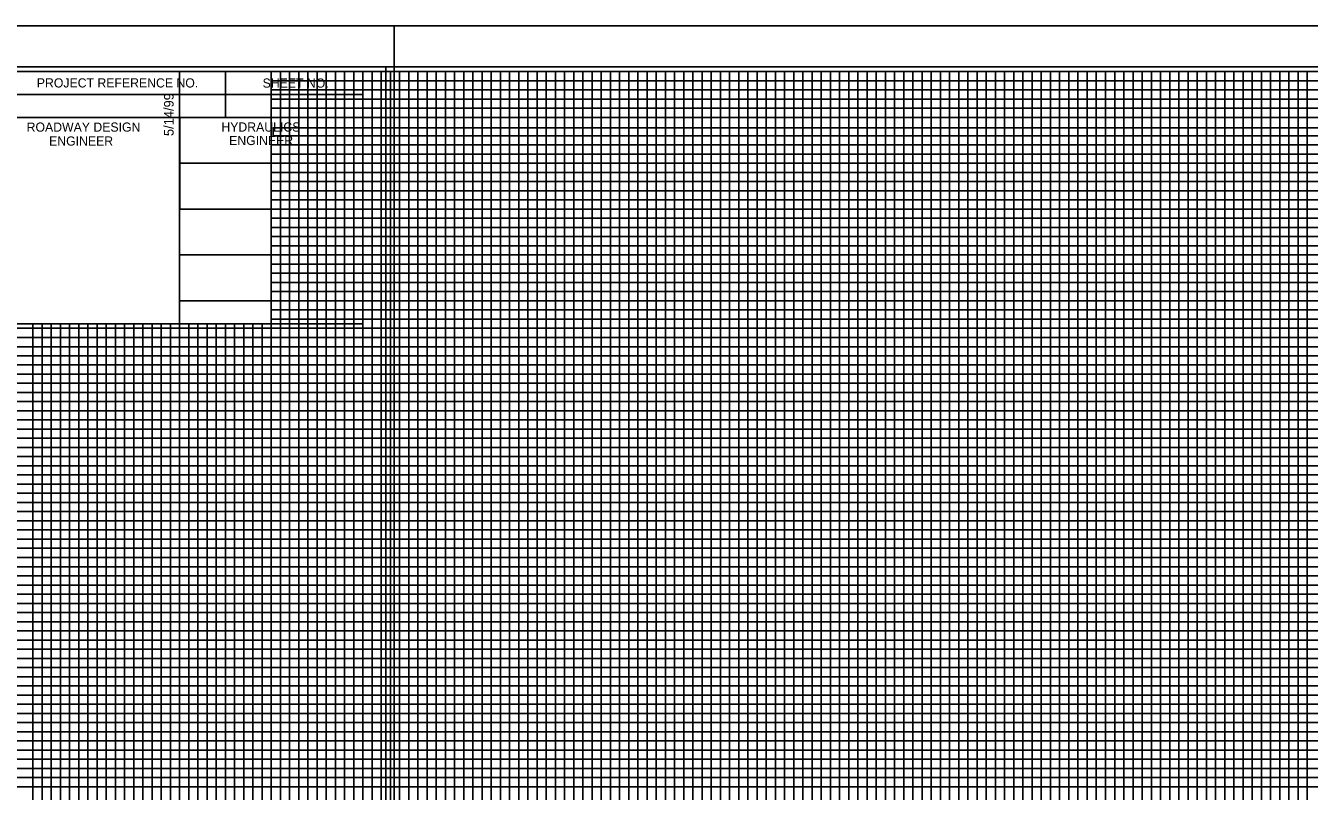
# Model space of a CAD drawing. Extents: x 2345490 to 2445302, y 465165 to 573888.
# Drawn here: x 2412161 to 2412861, y 545488 to 545906 of the extents above; entities that cross this region are included whole.
import ezdxf

# ---------------------------------------------------------------- set-up
doc = ezdxf.new("R2010")
doc.units = 0
for name, color, linetype in [('Old_Level_1', 7, 'Continuous'), ('Old_Level_18', 7, 'Continuous'), ('Old_Level_40', 7, 'Continuous'), ('Old_Level_41', 7, 'Continuous'), ('Old_Level_42', 7, 'Continuous'), ('Old_Level_43', 7, 'Continuous'), ('Old_Level_44', 7, 'Continuous'), ('Old_Level_50', 7, 'Continuous'), ('Old_Level_51', 7, 'Continuous'), ('Old_Level_52', 7, 'Continuous'), ('Old_Level_53', 7, 'Continuous'), ('Old_Level_63', 7, 'Continuous')]:
    doc.layers.add(name, color=color, linetype=linetype)

msp = doc.modelspace()

# ---------------------------------------------------------------- linework, layer by layer
at = {"layer": 'Old_Level_1'}
msp.add_line((2412357.825, 545883.07975), (2412357.825, 545883.07975), dxfattribs=at)
at = {"layer": 'Old_Level_18'}
for points in [[(2412345.325, 545880.52975), (2410845.325, 545880.52975), (2410845.325, 544830.52975), (2412345.325, 544830.52975)], [(2413745.325, 545880.52975), (2412245.325, 545880.52975), (2412245.325, 544830.52975), (2413745.325, 544830.52975)]]:
    msp.add_lwpolyline(points, close=True, dxfattribs=at)
at = {"layer": 'Old_Level_40'}
for p, q in [((2412270.325, 545880.47975), (2412270.325, 545855.47975)), ((2412145.275, 545867.97975), (2412345.325, 545867.97975)), ((2412245.325, 545855.47975), (2412245.325, 545743.02975))]:
    msp.add_line(p, q, dxfattribs=at)
for points in [[(2412145.275, 545880.52975), (2412345.325, 545880.52975), (2412345.325, 545855.47975), (2412145.275, 545855.47975)], [(2412145.275, 545855.47975), (2412245.325, 545855.47975), (2412245.325, 545742.97975), (2412145.275, 545742.97975)], [(2412245.325, 545855.47975), (2412345.325, 545855.47975), (2412345.325, 545742.97975), (2412245.325, 545742.97975)]]:
    msp.add_lwpolyline(points, close=True, dxfattribs=at)
at = {"layer": 'Old_Level_41'}
for points in [[(2412145.325, 545880.52975), (2412171.625, 545880.52975)], [(2412245.325, 545880.52975), (2412295.325, 545880.52975), (2412295.325, 544855.52975)], [(2412320.325, 544855.52975), (2412320.325, 545880.52975), (2412370.325, 545880.52975), (2412370.325, 544855.52975), (2412420.325, 544855.52975), (2412420.325, 545880.52975), (2412470.325, 545880.52975), (2412470.325, 544855.52975), (2412520.325, 544855.52975), (2412520.325, 545880.52975), (2412570.325, 545880.52975), (2412570.325, 544855.52975), (2412620.325, 544855.52975), (2412620.325, 545880.52975), (2412670.325, 545880.52975), (2412670.325, 544855.52975), (2412720.325, 544855.52975), (2412720.325, 545880.52975), (2412770.325, 545880.52975), (2412770.325, 544855.52975), (2412820.325, 544855.52975), (2412820.325, 545880.52975), (2412870.325, 545880.52975)], [(2412345.325, 544855.52975), (2412345.325, 545880.52975), (2412395.325, 545880.52975), (2412395.325, 544855.52975)], [(2412445.325, 544855.52975), (2412445.325, 545880.52975), (2412495.325, 545880.52975), (2412495.325, 544855.52975)], [(2412545.325, 544855.52975), (2412545.325, 545880.52975), (2412595.325, 545880.52975), (2412595.325, 544855.52975)], [(2412645.325, 544855.52975), (2412645.325, 545880.52975), (2412695.325, 545880.52975), (2412695.325, 544855.52975)], [(2412745.325, 544855.52975), (2412745.325, 545880.52975), (2412795.325, 545880.52975), (2412795.325, 544855.52975)], [(2412845.325, 544855.52975), (2412845.325, 545880.52975), (2412895.325, 545880.52975)], [(2412245.325, 545830.52975), (2413545.275, 545830.52975)], [(2412145.275, 545780.52975), (2410845.325, 545780.52975), (2410845.325, 545730.47975), (2412345.325, 545730.47975)], [(2413545.275, 545780.52975), (2412245.325, 545780.52975), (2412245.325, 545730.47975), (2413745.325, 545730.47975)], [(2412345.325, 545705.52975), (2410845.325, 545705.52975), (2410845.325, 545755.52975), (2412145.275, 545755.52975)], [(2413745.325, 545705.52975), (2412245.325, 545705.52975), (2412245.325, 545755.52975), (2413545.275, 545755.52975)], [(2412170.325, 545742.97975), (2412170.325, 544855.52975), (2412220.325, 544855.52975), (2412220.325, 545742.97975)], [(2412270.325, 545742.97975), (2412270.325, 544855.52975)], [(2412345.325, 545680.52975), (2410845.325, 545680.52975), (2410845.325, 545630.52975), (2412345.325, 545630.52975)], [(2413745.325, 545680.52975), (2412245.325, 545680.52975), (2412245.325, 545630.52975), (2413745.325, 545630.52975)], [(2412345.325, 545605.52975), (2410845.325, 545605.52975), (2410845.325, 545655.52975), (2412345.325, 545655.52975)], [(2413745.325, 545605.52975), (2412245.325, 545605.52975), (2412245.325, 545655.52975), (2413745.325, 545655.52975)], [(2412345.325, 545580.52975), (2410845.325, 545580.52975), (2410845.325, 545530.52975), (2412345.325, 545530.52975)], [(2413745.325, 545580.52975), (2412245.325, 545580.52975), (2412245.325, 545530.52975), (2413745.325, 545530.52975)]]:
    msp.add_lwpolyline(points, dxfattribs=at)
at = {"layer": 'Old_Level_42'}
for points in [[(2413545.275, 545805.52975), (2412245.425, 545805.52975), (2412245.425, 545855.47975), (2413545.275, 545855.47975)], [(2412195.325, 545742.97975), (2412195.325, 544855.52975), (2412245.325, 544855.52975), (2412245.325, 545742.97975)], [(2412295.325, 545742.97975), (2412295.325, 544855.52975), (2412345.325, 544855.52975)], [(2412345.325, 545505.52975), (2410845.325, 545505.52975), (2410845.325, 545555.52975), (2412345.325, 545555.52975)], [(2413745.325, 545505.52975), (2412245.325, 545505.52975), (2412245.325, 545555.52975), (2413745.325, 545555.52975)]]:
    msp.add_lwpolyline(points, dxfattribs=at)
at = {"layer": 'Old_Level_43'}
for p, q in [((2412295.325, 545700.52975), (2410895.325, 545700.52975)), ((2413695.325, 545700.52975), (2412295.325, 545700.52975)), ((2412295.325, 545700.52975), (2412295.325, 545695.52975)), ((2410895.325, 545695.52975), (2412295.325, 545695.52975)), ((2412295.325, 545695.52975), (2413695.325, 545695.52975)), ((2412295.325, 545675.52975), (2410895.325, 545675.52975)), ((2413695.325, 545675.52975), (2412295.325, 545675.52975))]:
    msp.add_line(p, q, dxfattribs=at)
for points in [[(2412300.325, 545880.52975), (2412305.325, 545880.52975), (2412310.325, 545880.52975), (2412315.325, 545880.52975), (2412325.325, 545880.52975), (2412292.275, 545880.52975), (2412297.275, 545880.52975), (2412255.325, 545880.52975), (2412260.325, 545880.52975), (2412265.325, 545880.52975), (2412275.325, 545880.52975), (2412280.325, 545880.52975), (2412285.325, 545880.52975), (2412290.325, 545880.52975), (2412300.325, 545880.52975), (2412300.325, 544855.52975)], [(2413545.275, 545875.52975), (2412295.325, 545875.52975), (2412295.325, 545870.52975), (2413545.275, 545870.52975)], [(2412305.325, 544855.52975), (2412305.325, 545880.52975), (2412310.325, 545880.52975), (2412310.325, 544855.52975)], [(2412315.325, 544855.52975), (2412315.325, 545880.52975), (2412325.325, 545880.52975), (2412325.325, 544855.52975)], [(2412330.325, 544855.52975), (2412330.325, 545880.52975), (2412335.325, 545880.52975), (2412335.325, 544855.52975)], [(2412340.325, 544855.52975), (2412340.325, 545880.52975), (2412350.325, 545880.52975), (2412350.325, 544855.52975)], [(2412355.325, 544855.52975), (2412355.325, 545880.52975), (2412360.325, 545880.52975), (2412360.325, 544855.52975)], [(2412365.325, 544855.52975), (2412365.325, 545880.52975), (2412375.325, 545880.52975), (2412375.325, 544855.52975)], [(2412380.325, 544855.52975), (2412380.325, 545880.52975), (2412385.325, 545880.52975), (2412385.325, 544855.52975)], [(2412390.325, 544855.52975), (2412390.325, 545880.52975), (2412400.325, 545880.52975), (2412400.325, 544855.52975)], [(2412405.325, 544855.52975), (2412405.325, 545880.52975), (2412410.325, 545880.52975), (2412410.325, 544855.52975)], [(2412415.325, 544855.52975), (2412415.325, 545880.52975), (2412425.325, 545880.52975), (2412425.325, 544855.52975)], [(2412430.325, 544855.52975), (2412430.325, 545880.52975), (2412435.325, 545880.52975), (2412435.325, 544855.52975)], [(2412440.325, 544855.52975), (2412440.325, 545880.52975), (2412450.325, 545880.52975), (2412450.325, 544855.52975)], [(2412455.325, 544855.52975), (2412455.325, 545880.52975), (2412460.325, 545880.52975), (2412460.325, 544855.52975)], [(2412465.325, 544855.52975), (2412465.325, 545880.52975), (2412475.325, 545880.52975), (2412475.325, 544855.52975)], [(2412480.325, 544855.52975), (2412480.325, 545880.52975), (2412485.325, 545880.52975), (2412485.325, 544855.52975)], [(2412490.325, 544855.52975), (2412490.325, 545880.52975), (2412500.325, 545880.52975), (2412500.325, 544855.52975)], [(2412505.325, 544855.52975), (2412505.325, 545880.52975), (2412505.325, 545880.52975), (2412510.325, 545880.52975), (2412510.325, 544855.52975)], [(2412515.325, 544855.52975), (2412515.325, 545880.52975), (2412525.325, 545880.52975), (2412525.325, 544855.52975)], [(2412530.325, 544855.52975), (2412530.325, 545880.52975), (2412535.325, 545880.52975), (2412535.325, 544855.52975)], [(2412540.325, 544855.52975), (2412540.325, 545880.52975), (2412550.325, 545880.52975), (2412550.325, 544855.52975)], [(2412555.325, 544855.52975), (2412555.325, 545880.52975), (2412560.325, 545880.52975), (2412560.325, 544855.52975)], [(2412565.325, 544855.52975), (2412565.325, 545880.52975), (2412575.325, 545880.52975), (2412575.325, 544855.52975)], [(2412580.325, 544855.52975), (2412580.325, 545880.52975), (2412585.325, 545880.52975), (2412585.325, 544855.52975)], [(2412590.325, 544855.52975), (2412590.325, 545880.52975), (2412600.325, 545880.52975), (2412600.325, 544855.52975)], [(2412605.325, 544855.52975), (2412605.325, 545880.52975), (2412610.325, 545880.52975), (2412610.325, 544855.52975)], [(2412615.325, 544855.52975), (2412615.325, 545880.52975), (2412625.325, 545880.52975), (2412625.325, 544855.52975)], [(2412630.325, 545880.52975), (2412630.325, 544855.52975), (2412635.325, 544855.52975), (2412635.325, 545880.52975)], [(2412630.325, 545879.92975), (2412630.325, 544855.52975), (2412635.325, 544855.52975), (2412635.325, 545879.92975)], [(2412640.325, 544855.52975), (2412640.325, 545880.52975), (2412650.325, 545880.52975), (2412650.325, 544855.52975)], [(2412655.325, 544855.52975), (2412655.325, 545880.52975), (2412660.325, 545880.52975), (2412660.325, 544855.52975)], [(2412665.325, 544855.52975), (2412665.325, 545880.52975), (2412675.325, 545880.52975), (2412675.325, 544855.52975)], [(2412680.325, 544855.52975), (2412680.325, 545880.52975), (2412685.325, 545880.52975), (2412685.325, 544855.52975)], [(2412690.325, 544855.52975), (2412690.325, 545880.52975), (2412700.325, 545880.52975), (2412700.325, 544855.52975)], [(2412705.325, 544855.52975), (2412705.325, 545880.52975), (2412710.325, 545880.52975), (2412710.325, 544855.52975)], [(2412715.325, 544855.52975), (2412715.325, 545880.52975), (2412725.325, 545880.52975), (2412725.325, 544855.52975)], [(2412730.325, 544855.52975), (2412730.325, 545880.52975), (2412735.325, 545880.52975), (2412735.325, 544855.52975)], [(2412740.325, 544855.52975), (2412740.325, 545880.52975), (2412750.325, 545880.52975), (2412750.325, 544855.52975)], [(2412755.325, 544855.52975), (2412755.325, 545880.52975), (2412760.325, 545880.52975), (2412760.325, 544855.52975)], [(2412765.325, 544855.52975), (2412765.325, 545880.52975), (2412775.325, 545880.52975), (2412775.325, 544855.52975)], [(2412780.325, 545880.52975), (2412780.325, 544855.52975), (2412785.325, 544855.52975), (2412785.325, 545880.52975), (2412790.325, 545880.52975), (2412790.325, 544855.52975), (2412800.325, 544855.52975), (2412800.325, 545880.52975), (2412805.325, 545880.52975), (2412805.325, 544855.52975), (2412810.325, 544855.52975), (2412810.325, 545880.52975), (2412815.325, 545880.52975), (2412815.325, 544855.52975)], [(2412825.325, 544855.52975), (2412825.325, 545880.52975), (2412830.325, 545880.52975), (2412830.325, 544855.52975), (2412835.325, 544855.52975), (2412835.325, 545880.52975), (2412840.325, 545880.52975), (2412840.325, 544855.52975), (2412850.325, 544855.52975), (2412850.325, 545880.52975), (2412855.325, 545880.52975), (2412855.325, 544855.52975), (2412855.325, 544855.52975), (2412860.325, 544855.52975), (2412860.325, 545880.52975), (2412865.325, 545880.52975)], [(2413545.275, 545865.52975), (2412295.325, 545865.52975), (2412295.325, 545860.52975), (2413545.275, 545860.52975)], [(2413545.275, 545849.77975), (2412296.325, 545849.77975), (2412296.325, 545845.52975), (2413545.275, 545845.52975)], [(2413545.275, 545840.52975), (2412295.325, 545840.52975), (2412295.325, 545835.52975), (2413545.275, 545835.52975)], [(2413545.275, 545825.52975), (2412295.325, 545825.52975), (2412295.325, 545820.52975), (2413545.275, 545820.52975)], [(2413545.275, 545815.52975), (2412295.325, 545815.52975), (2412295.325, 545810.52975), (2413545.275, 545810.52975)], [(2413545.275, 545800.52975), (2412295.325, 545800.52975), (2412295.325, 545795.52975), (2413545.275, 545795.52975)], [(2413545.275, 545790.52975), (2412295.325, 545790.52975), (2412295.325, 545785.52975), (2413545.275, 545785.52975)], [(2413545.275, 545775.52975), (2412295.325, 545775.52975), (2412295.325, 545770.52975), (2413545.275, 545770.52975)], [(2413545.275, 545765.52975), (2412295.325, 545765.52975), (2412295.325, 545760.52975), (2413545.275, 545760.52975)], [(2413545.275, 545750.52975), (2412295.325, 545750.52975), (2412295.325, 545745.52975), (2413545.275, 545745.52975)], [(2412165.325, 545742.97975), (2412165.325, 544855.52975), (2412175.325, 544855.52975), (2412175.325, 545742.97975)], [(2412180.325, 545742.97975), (2412180.325, 544855.52975), (2412185.325, 544855.52975), (2412185.325, 545742.97975)], [(2412190.325, 545742.97975), (2412190.325, 544855.52975), (2412200.325, 544855.52975), (2412200.325, 545742.97975)], [(2412205.325, 545742.97975), (2412205.325, 544855.52975), (2412210.325, 544855.52975), (2412210.325, 545742.97975)], [(2412215.325, 545742.97975), (2412215.325, 544855.52975), (2412225.325, 544855.52975), (2412225.325, 545742.97975)], [(2412230.325, 545742.97975), (2412230.325, 544855.52975)], [(2412230.325, 544855.52975), (2412235.325, 544855.52975), (2412235.325, 545742.97975)], [(2412240.325, 545742.97975), (2412240.325, 544855.52975), (2412250.325, 544855.52975), (2412250.325, 545742.97975)], [(2412255.325, 545742.97975), (2412255.325, 544855.52975), (2412260.325, 544855.52975), (2412260.325, 545742.97975)], [(2412265.325, 545742.97975), (2412265.325, 544855.52975), (2412275.325, 544855.52975), (2412275.325, 545742.97975)], [(2412280.325, 545742.97975), (2412280.325, 544855.52975), (2412285.325, 544855.52975), (2412285.325, 545742.97975)], [(2412290.325, 545742.97975), (2412290.325, 544855.52975), (2412300.325, 544855.52975)], [(2412295.325, 545740.52975), (2410895.325, 545740.52975), (2410895.325, 545740.52975), (2410895.325, 545720.52975), (2412295.325, 545720.52975)], [(2410895.325, 545735.52975), (2412295.325, 545735.52975)], [(2413695.325, 545740.52975), (2412295.325, 545740.52975), (2412295.325, 545740.52975), (2412295.325, 545720.52975), (2413695.325, 545720.52975)], [(2412295.325, 545735.52975), (2413695.325, 545735.52975)], [(2412295.325, 545725.52975), (2410895.325, 545725.52975)], [(2413695.325, 545725.52975), (2412295.325, 545725.52975)], [(2412295.325, 545715.52975), (2410895.325, 545715.52975), (2410895.325, 545710.52975), (2412295.325, 545710.52975)], [(2413695.325, 545715.52975), (2412295.325, 545715.52975), (2412295.325, 545710.52975), (2413695.325, 545710.52975)], [(2412295.325, 545690.52975), (2410895.325, 545690.52975), (2410895.325, 545685.52975), (2412295.325, 545685.52975)], [(2413695.325, 545690.52975), (2412295.325, 545690.52975), (2412295.325, 545685.52975), (2413695.325, 545685.52975)], [(2412295.325, 545670.52975), (2410895.325, 545670.52975), (2410895.325, 545665.52975), (2412295.325, 545665.52975)], [(2413695.325, 545670.52975), (2412295.325, 545670.52975), (2412295.325, 545665.52975), (2413695.325, 545665.52975)], [(2412295.325, 545660.52975), (2410895.325, 545660.52975)], [(2413695.325, 545660.52975), (2412295.325, 545660.52975)], [(2410895.325, 545650.52975), (2412295.325, 545650.52975)], [(2412295.325, 545650.52975), (2413695.325, 545650.52975)], [(2412295.325, 545645.52975), (2410895.325, 545645.52975), (2410895.325, 545640.52975), (2412295.325, 545640.52975)], [(2413695.325, 545645.52975), (2412295.325, 545645.52975), (2412295.325, 545640.52975), (2413695.325, 545640.52975)], [(2412295.325, 545635.52975), (2410895.325, 545635.52975), (2410895.325, 545625.52975), (2412295.325, 545625.52975)], [(2413695.325, 545635.52975), (2412295.325, 545635.52975), (2412295.325, 545625.52975), (2413695.325, 545625.52975)], [(2412295.325, 545620.52975), (2410895.325, 545620.52975), (2410895.325, 545615.52975), (2412295.325, 545615.52975)], [(2413695.325, 545620.52975), (2412295.325, 545620.52975), (2412295.325, 545615.52975), (2413695.325, 545615.52975)], [(2412295.325, 545610.52975), (2410895.325, 545610.52975), (2410895.325, 545600.52975), (2412295.325, 545600.52975)], [(2413695.325, 545610.52975), (2412295.325, 545610.52975), (2412295.325, 545600.52975), (2413695.325, 545600.52975)], [(2412295.325, 545595.52975), (2410895.325, 545595.52975), (2410895.325, 545590.52975), (2412295.325, 545590.52975)], [(2413695.325, 545595.52975), (2412295.325, 545595.52975), (2412295.325, 545590.52975), (2413695.325, 545590.52975)], [(2412295.325, 545585.52975), (2410895.325, 545585.52975), (2410895.325, 545575.52975), (2412295.325, 545575.52975)], [(2413695.325, 545585.52975), (2412295.325, 545585.52975), (2412295.325, 545575.52975), (2413695.325, 545575.52975)], [(2412295.325, 545570.52975), (2410895.325, 545570.52975), (2410895.325, 545565.52975), (2412295.325, 545565.52975)], [(2413695.325, 545570.52975), (2412295.325, 545570.52975), (2412295.325, 545565.52975), (2413695.325, 545565.52975)], [(2412295.325, 545560.52975), (2410895.325, 545560.52975), (2410895.325, 545550.52975), (2412295.325, 545550.52975)], [(2413695.325, 545560.52975), (2412295.325, 545560.52975), (2412295.325, 545550.52975), (2413695.325, 545550.52975)], [(2412295.325, 545545.52975), (2410895.325, 545545.52975), (2410895.325, 545540.52975), (2412295.325, 545540.52975)], [(2413695.325, 545545.52975), (2412295.325, 545545.52975), (2412295.325, 545540.52975), (2413695.325, 545540.52975)], [(2412295.325, 545535.52975), (2410895.325, 545535.52975), (2410895.325, 545525.52975), (2412295.325, 545525.52975)], [(2413695.325, 545535.52975), (2412295.325, 545535.52975), (2412295.325, 545525.52975), (2413695.325, 545525.52975)], [(2412295.325, 545520.52975), (2410895.325, 545520.52975), (2410895.325, 545515.52975), (2412295.325, 545515.52975)], [(2413695.325, 545520.52975), (2412295.325, 545520.52975), (2412295.325, 545515.52975), (2413695.325, 545515.52975)], [(2412295.325, 545510.52975), (2410895.325, 545510.52975), (2410895.325, 545500.52975), (2412295.325, 545500.52975)], [(2413695.325, 545510.52975), (2412295.325, 545510.52975), (2412295.325, 545500.52975), (2413695.325, 545500.52975)], [(2412295.325, 545495.52975), (2410895.325, 545495.52975), (2410895.325, 545490.52975), (2412295.325, 545490.52975)], [(2413695.325, 545495.52975), (2412295.325, 545495.52975), (2412295.325, 545490.52975), (2413695.325, 545490.52975)]]:
    msp.add_lwpolyline(points, dxfattribs=at)
at = {"layer": 'Old_Level_50'}
msp.add_line((2412362.325, 545905.52975), (2412362.325, 545905.52975), dxfattribs=at)
for points in [[(2412357.825, 545883.07975), (2410691.325, 545883.07975), (2410691.325, 544827.97975), (2412357.825, 544827.97975)], [(2413757.825, 545883.07975), (2412091.325, 545883.07975), (2412091.325, 544827.97975), (2413757.825, 544827.97975)]]:
    msp.add_lwpolyline(points, close=True, dxfattribs=at)
at = {"layer": 'Old_Level_51'}
for points in [[(2412362.325, 545905.52975), (2410678.325, 545905.52975), (2410678.325, 544805.52975), (2412362.325, 544805.52975)], [(2413762.325, 545905.52975), (2412078.325, 545905.52975), (2412078.325, 544805.52975), (2413762.325, 544805.52975)]]:
    msp.add_lwpolyline(points, close=True, dxfattribs=at)
at = {"layer": 'Old_Level_52'}
msp.add_line((2412357.825, 545883.07975), (2412357.825, 545883.07975), dxfattribs=at)
at = {"layer": 'Old_Level_53'}
msp.add_line((2412357.825, 545883.07975), (2412357.825, 545883.07975), dxfattribs=at)
at = {"layer": 'Old_Level_63'}
msp.add_line((2412825.325, 545155.52975), (2412825.325, 545555.3155), dxfattribs=at)

# ---------------------------------------------------------------- texts
at = {"layer": 'Old_Level_41'}
msp.add_text('5/14/99', height=5.25, rotation=90, dxfattribs=at).set_placement((2412242.075, 545845.32975))
at = {"layer": 'Old_Level_44'}
for s, p in [('PROJECT REFERENCE NO.', (2412167.475, 545871.82975)), ('SHEET NO.', (2412290.625, 545871.72975)), ('ROADWAY DESIGN', (2412161.925, 545847.72975)), ('HYDRAULICS', (2412268.125, 545847.77975)), ('ENGINEER', (2412174.175, 545840.12975)), ('ENGINEER', (2412272.375, 545840.42975))]:
    msp.add_text(s, height=5.0001, dxfattribs=at).set_placement(p)

doc.saveas('drawing.dxf')
